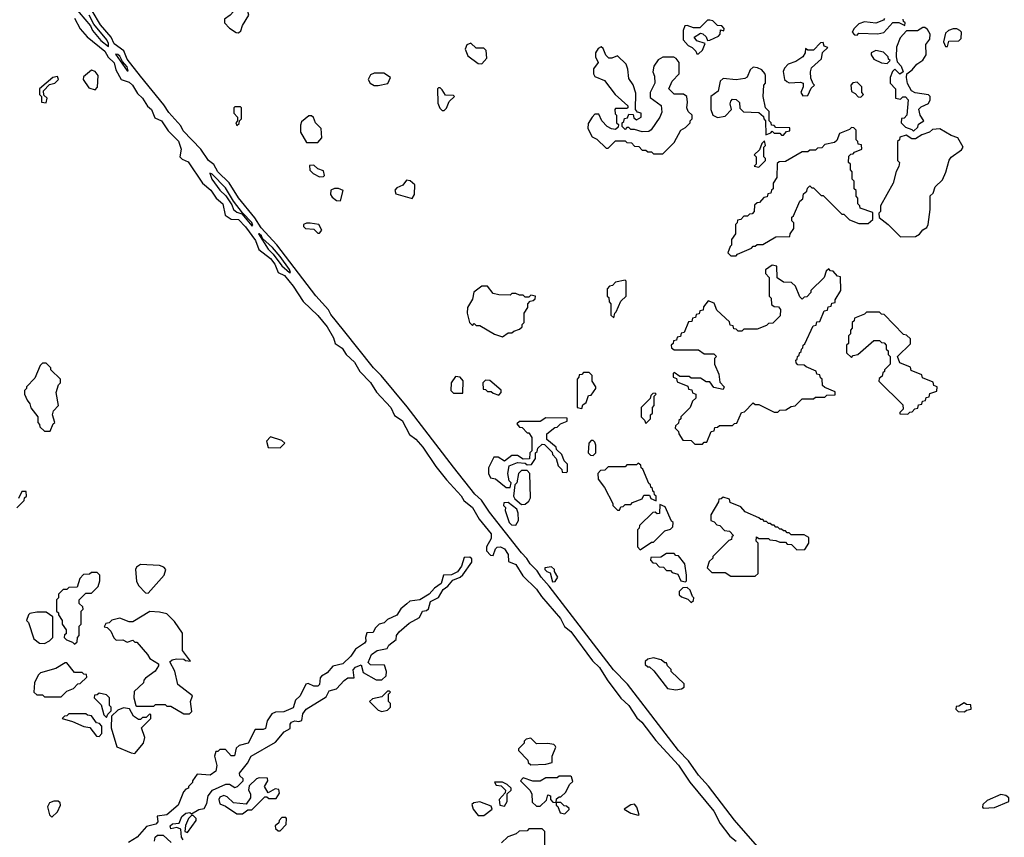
# Model space of a CAD drawing. Extents: x 2889633 to 3052318, y 540750 to 918690.
# Tile 355 of 656: x 2948584 to 2953806, y 763975 to 768312. Entities that reach past the tile are written whole.
import ezdxf

# ---------------------------------------------------------------- set-up
doc = ezdxf.new("R2010")
doc.units = 0

msp = doc.modelspace()

# ---------------------------------------------------------------- linework, layer by layer
at = {"layer": '0CON02XD'}
for points in [[(2949745, 768242.5), (2949757, 768253), (2949765, 768280), (2949800, 768335), (2949781.7, 768401.7), (2949755, 768450), (2949730, 768445), (2949730, 768425), (2949720, 768415), (2949727.5, 768407.5), (2949727.5, 768395), (2949717.5, 768355), (2949700, 768335), (2949670, 768315), (2949670, 768295), (2949697, 768267), (2949733, 768243), (2949745, 768242.5)], [(2948870, 768385), (2948959.2, 768279.2), (2948970, 768255), (2949015, 768201.2), (2949055, 768170)], [(2949055, 768170), (2949055.8, 768185), (2949045.8, 768205), (2948977.5, 768287.5), (2948952, 768335)], [(2952496.4, 763926.4), (2952375, 764066.2), (2952237.1, 764247.1), (2952184, 764305), (2952130.8, 764380.8), (2952078, 764435), (2951807.5, 764787.5), (2951733.3, 764863.3), (2951393, 765307), (2951350, 765355), (2951328.8, 765388.8), (2951292, 765425), (2951274.2, 765454.2), (2951245, 765483.8), (2951075, 765700), (2951033.9, 765763.9), (2950998.8, 765795), (2950885, 765938), (2950638.8, 766258.8), (2950501.2, 766425), (2950460.8, 766465), (2950302, 766665), (2950235, 766748.8), (2950222.5, 766772.5), (2950155, 766846.2), (2949947.6, 767117.6), (2949865, 767208), (2949831.1, 767261.1), (2949745, 767366.7), (2949695.8, 767445.8), (2949635, 767504), (2949613, 767543), (2949585, 767564), (2949544.2, 767624.2), (2949451.8, 767721.8), (2949438.1, 767748.1), (2949375, 767818.8), (2949349.2, 767859.2), (2949225, 768012), (2949155, 768102), (2949137.3, 768147.3), (2949085, 768184), (2949068.9, 768218.9), (2949012.9, 768285), (2948968.1, 768358.1)], [(2948875, 768320), (2948905, 768262.5), (2948941.4, 768221.4), (2949036, 768145), (2949053.6, 768113.6), (2949085, 768082.5), (2949093.3, 768045), (2949122.5, 767995), (2949165, 767980), (2949182.5, 767965), (2949209.5, 767919.5), (2949236, 767895), (2949262.5, 767852.5), (2949283.3, 767835), (2949300.7, 767790.7), (2949336.2, 767775), (2949372.3, 767722.3), (2949427.2, 767667.2), (2949440, 767625), (2949433.9, 767583.9), (2949445, 767572.5), (2949478.3, 767558.3), (2949553.3, 767445), (2949598.3, 767408.3), (2949625.8, 767365.8), (2949662, 767335), (2949674.2, 767274.2), (2949705, 767253.3), (2949745, 767252), (2949782.4, 767212.4), (2949835, 767140), (2949852, 767092), (2949915, 767045.8), (2949937.1, 767015), (2949955, 766970), (2949988.8, 766955), (2950035, 766898.8), (2950087.7, 766817.7), (2950165, 766742), (2950215, 766682.5), (2950248, 766625), (2950256.7, 766595), (2950295, 766568.8), (2950315.8, 766535.8), (2950360, 766495), (2950388.8, 766445), (2950445, 766388), (2950475.9, 766335.9), (2950552, 766255), (2950572.5, 766212.5), (2950612, 766185), (2950651.2, 766111.2), (2950685, 766086.2), (2950722.5, 766045), (2950791.2, 765941.2), (2950848.3, 765871.7), (2950925, 765786.2), (2950940.6, 765760.6), (2950985, 765724.2), (2951021.9, 765661.9), (2951084, 765585), (2951085, 765560), (2951060, 765515), (2951060, 765495), (2951081.7, 765471.7), (2951095, 765470), (2951107.5, 765505), (2951116.2, 765513.8), (2951135, 765515.8), (2951155.4, 765505.4), (2951174.2, 765475), (2951177.5, 765437.5), (2951215, 765421.2), (2951252.7, 765362.7), (2951325, 765292), (2951351.5, 765251.5), (2951452.5, 765135), (2951474, 765094), (2951506.4, 765066.4), (2951621.9, 764911.9), (2951659.2, 764875), (2951699.5, 764809.5), (2951772.7, 764712.7), (2951815, 764674), (2951858, 764608), (2951883.3, 764585), (2951958.3, 764488.3), (2952077.6, 764357.6), (2952138.3, 764268.3), (2952265, 764113.3), (2952298.8, 764048.8), (2952351.2, 763981.2), (2952383.3, 763955)], [(2952185, 768130), (2952205, 768150), (2952220, 768185), (2952175, 768200), (2952161.7, 768218.3), (2952195, 768240), (2952207, 768237), (2952225, 768220), (2952231.7, 768201.7), (2952245, 768203.3), (2952290, 768225), (2952300, 768235), (2952301.7, 768258.3), (2952318.3, 768251.7), (2952320, 768265), (2952308.3, 768278.3), (2952285, 768280), (2952260, 768305), (2952245, 768310), (2952231.7, 768308.3), (2952191.7, 768268.3), (2952158.3, 768268.3), (2952125, 768280), (2952111.7, 768278.3), (2952102.5, 768255), (2952103.3, 768205), (2952130, 768175), (2952150, 768165), (2952170, 768145), (2952175, 768130), (2952185, 768130)], [(2953171.7, 768318.3), (2953165, 768310), (2953125, 768292.5), (2953065, 768300), (2953035, 768290), (2953010, 768265), (2953000, 768245), (2953011.7, 768231.7), (2953025, 768230)], [(2953025, 768230), (2953035, 768240), (2953135, 768237.5), (2953167, 768243), (2953215, 768297.5), (2953247, 768297), (2953278.3, 768281.7), (2953280, 768295), (2953271.7, 768301.7), (2953270, 768315)], [(2953325, 767720), (2953348.3, 767741.7), (2953351.7, 767758.3), (2953380, 767775), (2953360, 767805), (2953353, 767837), (2953365, 767850), (2953405, 767867.5), (2953413.6, 767886.4), (2953413.3, 767905), (2953405, 767913.3), (2953333.6, 767923.6), (2953313.6, 767933.6), (2953293, 767973), (2953287.5, 768005), (2953290, 768025), (2953317.5, 768045), (2953342.5, 768075), (2953373.9, 768096.1), (2953391.2, 768125), (2953390.7, 768179.3), (2953411.7, 768208.3), (2953412.5, 768235), (2953399.3, 768259.3), (2953385, 768270), (2953375, 768270), (2953345, 768252.5), (2953288.3, 768251.7), (2953253.3, 768215), (2953233.9, 768166.1), (2953232.5, 768115), (2953238.3, 768088.3), (2953260, 768065), (2953270, 768035), (2953253, 768023), (2953225, 768050), (2953213, 768037), (2953200, 768005), (2953200, 767975), (2953230, 767945), (2953230, 767895), (2953255, 767890), (2953268.3, 767901.7), (2953281.7, 767901.7), (2953296.4, 767886.4), (2953290, 767805), (2953275, 767790), (2953261.7, 767788.3), (2953260, 767765), (2953281.7, 767741.7), (2953315, 767730), (2953325, 767720)], [(2953505, 768170), (2953511.7, 768198.3), (2953565, 768200), (2953578.3, 768211.7), (2953580, 768245), (2953570, 768255), (2953555, 768262.5), (2953535, 768262.5), (2953510, 768255), (2953495, 768240), (2953483.3, 768195), (2953495, 768170), (2953505, 768170)], [(2951035, 768077.5), (2951061.7, 768108.3), (2951058.3, 768148.3), (2951045, 768160), (2951005, 768160), (2950977, 768187), (2950955, 768177.5), (2950946.7, 768155), (2950960.7, 768120.7), (2951015, 768080), (2951035, 768077.5)], [(2952738.3, 767908.3), (2952765, 767910), (2952781.7, 767948.3), (2952800, 767965), (2952791.7, 767971.7), (2952780.7, 768000.7), (2952778.8, 768035), (2952784.1, 768055.9), (2952836.4, 768103.6), (2952841.7, 768138.3), (2952870, 768165), (2952851.7, 768171.7), (2952845, 768190), (2952831.7, 768188.3), (2952795, 768150), (2952765, 768150), (2952751.7, 768158.3), (2952750, 768135), (2952737.5, 768115), (2952700.7, 768089.3), (2952660, 768075), (2952640, 768055), (2952633, 768037), (2952640, 767995), (2952653, 767983), (2952665, 767977.5), (2952725, 767980), (2952740, 767975), (2952740, 767955), (2952727.5, 767925), (2952738.3, 767908.3)], [(2949160, 768040), (2949155, 768062.5), (2949130, 768090), (2949115, 768117.5), (2949105, 768126.7), (2949091.7, 768128.3), (2949155, 768040), (2949160, 768040)], [(2951995, 767600), (2952055, 767660), (2952090, 767725), (2952115, 767740), (2952140, 767765), (2952140, 767775), (2952150, 767785), (2952150, 767805), (2952130, 767825), (2952122.5, 767845), (2952126.7, 767875), (2952122.5, 767905), (2952105, 767917.5), (2952055, 767916.7), (2952026.7, 767945), (2952043.9, 767986.1), (2952082.5, 768025), (2952082.5, 768085), (2952066.4, 768106.4), (2952053, 768113), (2951995, 768112.5), (2951970.7, 768099.3), (2951947.5, 768065), (2951942.5, 768035), (2951951.7, 768011.7), (2951952.5, 767975), (2951927.5, 767925), (2951928.3, 767898.3), (2951986.1, 767856.1), (2951989.3, 767820.7), (2951980, 767795), (2951933, 767727), (2951921.7, 767718.3), (2951885, 767717.5), (2951845, 767730), (2951825, 767730), (2951815, 767740), (2951805, 767740), (2951795, 767730), (2951780, 767745), (2951780, 767765), (2951788.3, 767771.7), (2951791.7, 767788.3), (2951808.3, 767791.7), (2951815, 767810), (2951838.3, 767808.3), (2951841.7, 767791.7), (2951855, 767780), (2951880, 767795), (2951880, 767815), (2951861.7, 767821.7), (2951850, 767835), (2951851.7, 767921.7), (2951837, 767967), (2951815, 768000), (2951809.3, 768049.3), (2951800, 768075), (2951755, 768120), (2951725, 768107.5), (2951708.3, 768108.3), (2951693, 768123), (2951678.3, 768158.3), (2951668.3, 768168.3), (2951651.7, 768158.3), (2951637.5, 768135), (2951637.5, 768115), (2951652.5, 768085), (2951628.3, 768051.7), (2951627.5, 768025), (2951635, 768010), (2951685, 767990), (2951742.5, 767915), (2951810, 767855), (2951810, 767845), (2951805, 767840), (2951745, 767840), (2951740, 767835), (2951743, 767813), (2951750, 767805), (2951750, 767765), (2951760, 767755), (2951758.3, 767741.7), (2951745, 767730), (2951723, 767733), (2951700, 767745), (2951672.5, 767775), (2951655, 767810), (2951635, 767810), (2951620, 767795), (2951598.3, 767761.7), (2951597.5, 767735), (2951620.7, 767690.7), (2951645, 767677.5), (2951695, 767630), (2951705, 767630), (2951745, 767670), (2951795, 767670), (2951805, 767660), (2951828.3, 767658.3), (2951845, 767640), (2951868.3, 767638.3), (2951885, 767620), (2951905, 767620), (2951915, 767610), (2951935, 767610), (2951945, 767600), (2951995, 767600)], [(2953185, 768080), (2953200, 768095), (2953191.7, 768101.7), (2953190, 768115), (2953165, 768140), (2953125, 768147.5), (2953100, 768135), (2953100, 768125), (2953115, 768102.5), (2953155, 768082.5), (2953185, 768080)], [(2948985, 767940), (2948996.4, 767953.6), (2949000, 768015), (2948985, 768037.5), (2948965, 768043.3), (2948921.7, 768008.3), (2948920, 767995), (2948950.7, 767950.7), (2948985, 767940)], [(2950485, 767962.5), (2950537, 767973), (2950550, 768005), (2950515, 768027.5), (2950465, 768027.5), (2950445, 768020), (2950432.5, 767995), (2950442.5, 767975), (2950465, 767962.5), (2950485, 767962.5)], [(2952635, 767700), (2952651.7, 767718.3), (2952668.3, 767721.7), (2952668.3, 767738.3), (2952595, 767740), (2952585, 767750), (2952571.7, 767751.7), (2952570, 767765), (2952560, 767775), (2952560, 767825), (2952540, 767845), (2952527.5, 767905), (2952530, 767965), (2952540, 767975), (2952540, 768015), (2952537, 768027), (2952520, 768045), (2952497, 768057), (2952475, 768060), (2952457.5, 768045), (2952443, 768007), (2952429.5, 768000.5), (2952385, 767992.5), (2952315, 768000), (2952300, 767985), (2952288.3, 767931.7), (2952250, 767905), (2952250, 767835), (2952260, 767805), (2952285, 767792.5), (2952325, 767800), (2952360, 767835), (2952352.5, 767865), (2952355, 767880), (2952365, 767890), (2952385, 767887.5), (2952401.7, 767871.7), (2952403, 767843), (2952423, 767823), (2952505, 767820), (2952528.3, 767798.3), (2952530, 767785), (2952540, 767775), (2952541.7, 767701.7), (2952568.3, 767711.7), (2952575, 767720), (2952585, 767710), (2952615, 767710), (2952625, 767700), (2952635, 767700)], [(2948725, 767870), (2948730, 767895), (2948711.7, 767911.7), (2948710, 767935), (2948742.5, 767967.5), (2948770, 767975), (2948790, 767995), (2948785, 768010), (2948760, 768005), (2948690, 767945), (2948690, 767915), (2948700, 767905), (2948700, 767875), (2948725, 767870)], [(2953045, 767900), (2953060, 767915), (2953050, 767925), (2953050, 767955), (2953025, 767980), (2953003, 767977), (2952992.5, 767965), (2952995, 767930), (2953015, 767920), (2953031.7, 767901.7), (2953045, 767900)], [(2950835, 767830), (2950848.3, 767841.7), (2950861.7, 767878.3), (2950890, 767905), (2950885, 767910), (2950841.7, 767911.7), (2950825, 767940), (2950815, 767950), (2950805, 767950), (2950800, 767945), (2950801.7, 767868.3), (2950811.7, 767841.7), (2950825, 767830), (2950835, 767830)], [(2949735, 767750), (2949748.3, 767761.7), (2949750, 767775), (2949760, 767785), (2949760, 767845), (2949755, 767850), (2949725, 767850), (2949720, 767845), (2949720, 767815), (2949740, 767795), (2949740, 767775), (2949730, 767765), (2949735, 767750)], [(2950165, 767660), (2950187.5, 767685), (2950182.5, 767735), (2950153.9, 767763.9), (2950143, 767793), (2950131.7, 767801.7), (2950118.3, 767801.7), (2950079.3, 767770.7), (2950073, 767753), (2950073.3, 767715), (2950105, 767660), (2950165, 767660)], [(2952385, 767060), (2952391.7, 767068.3), (2952465, 767100), (2952475, 767110), (2952485, 767110), (2952495, 767120), (2952525, 767120), (2952595, 767160), (2952668.3, 767161.7), (2952670, 767175), (2952690, 767205), (2952690, 767235), (2952680, 767245), (2952680, 767265), (2952688.3, 767271.7), (2952721.7, 767348.3), (2952738.3, 767361.7), (2952741.7, 767388.3), (2952758.3, 767401.7), (2952761.7, 767418.3), (2952775, 767430), (2952785, 767420), (2952795, 767420), (2952835, 767380), (2952845, 767380), (2952945, 767280), (2952955, 767280), (2952985, 767250), (2953035, 767230), (2953085, 767230), (2953108.3, 767251.7), (2953108.3, 767288.3), (2953041.7, 767311.7), (2953040, 767325), (2953030, 767335), (2953030, 767365), (2953020, 767375), (2953020, 767405), (2953010, 767415), (2953010, 767455), (2953000, 767465), (2953000, 767505), (2952990, 767515), (2952990, 767545), (2952980, 767555), (2952981.7, 767588.3), (2952991.7, 767598.3), (2953005, 767600), (2953011.7, 767608.3), (2953050, 767625), (2953048.3, 767648.3), (2953031.7, 767651.7), (2953030, 767665), (2953020, 767675), (2953020, 767725), (2953008.3, 767738.3), (2952995, 767740), (2952985, 767730), (2952931.7, 767708.3), (2952918.3, 767671.7), (2952905, 767660), (2952855, 767650), (2952838.3, 767631.7), (2952815, 767630), (2952805, 767620), (2952775, 767620), (2952765, 767610), (2952735, 767610), (2952645, 767560), (2952613, 767557), (2952601.7, 767548.3), (2952600, 767475), (2952580, 767445), (2952580, 767415), (2952571.7, 767408.3), (2952568.3, 767391.7), (2952551.7, 767388.3), (2952548.3, 767371.7), (2952531.7, 767368.3), (2952508.3, 767341.7), (2952495, 767340), (2952481.7, 767328.3), (2952480, 767295), (2952468.3, 767281.7), (2952455, 767280), (2952445, 767270), (2952425, 767270), (2952408.3, 767251.7), (2952391.7, 767248.3), (2952390, 767235), (2952380, 767225), (2952380, 767175), (2952360, 767145), (2952360, 767115), (2952351.7, 767108.3), (2952340, 767075), (2952355, 767060), (2952385, 767060)], [(2953255, 767160), (2953335, 767162.5), (2953356.4, 767173.6), (2953373.6, 767196.4), (2953395, 767210), (2953402.5, 767225), (2953412.5, 767305), (2953413, 767377), (2953428.3, 767391.7), (2953440, 767425), (2953478.3, 767461.7), (2953497, 767503), (2953513.9, 767566.1), (2953525, 767582.5), (2953579.3, 767620.7), (2953587.5, 767635), (2953560, 767685), (2953525, 767696.7), (2953465, 767732.5), (2953425, 767730), (2953410, 767715), (2953368.3, 767701.7), (2953335, 767680), (2953315, 767680), (2953285, 767700), (2953251.7, 767688.3), (2953250, 767675), (2953240, 767665), (2953240, 767565), (2953250, 767555), (2953247, 767533), (2953233, 767507), (2953217.5, 767445), (2953150, 767325), (2953150, 767295), (2953140, 767285), (2953141.7, 767261.7), (2953190, 767225), (2953255, 767160)], [(2952505, 767530), (2952540, 767565), (2952540, 767575), (2952530, 767585), (2952530, 767635), (2952540, 767645), (2952535, 767670), (2952520, 767655), (2952508.3, 767621.7), (2952480, 767595), (2952490, 767585), (2952490, 767545), (2952480, 767535), (2952505, 767530)], [(2949815, 767217.5), (2949820, 767220), (2949815, 767236.7), (2949766.4, 767286.4), (2949718.8, 767348.8), (2949675, 767420), (2949605, 767492.5), (2949592.5, 767497.5), (2949603.3, 767465), (2949645, 767407.5), (2949676.7, 767376.7), (2949708.8, 767328.8), (2949717.5, 767305), (2949735, 767290), (2949761.7, 767281.7), (2949815, 767217.5)], [(2950175, 767477.5), (2950195, 767480), (2950200, 767485), (2950195, 767510), (2950165, 767520), (2950145, 767540), (2950121.7, 767538.3), (2950123, 767513), (2950140, 767495), (2950175, 767477.5)], [(2950665, 767362.5), (2950677.5, 767385), (2950680, 767435), (2950655, 767457.5), (2950635, 767460), (2950616.4, 767433.6), (2950585, 767420), (2950573, 767407), (2950578.3, 767388.3), (2950665, 767362.5)], [(2950285, 767350), (2950300, 767405), (2950275, 767416.7), (2950253.6, 767416.4), (2950235, 767407.5), (2950232.5, 767385), (2950240.7, 767370.7), (2950265, 767352.5), (2950285, 767350)], [(2950175, 767180), (2950187.5, 767195), (2950170, 767225), (2950125, 767232.5), (2950105, 767232.5), (2950090, 767225), (2950090, 767215), (2950100, 767205), (2950145, 767200), (2950165, 767180), (2950175, 767180)], [(2950020, 766970), (2950015, 766987.5), (2949965.8, 767055), (2949925, 767103.3), (2949871.7, 767151.7), (2949866.7, 767165), (2949855, 767176.7), (2949850, 767175), (2949901.2, 767095), (2949928.8, 767068.8), (2949975, 767006.7), (2950015, 766970), (2950020, 766970)], [(2952205, 766060), (2952215, 766070), (2952228.3, 766071.7), (2952251.7, 766128.3), (2952268.3, 766131.7), (2952271.7, 766148.3), (2952285, 766150), (2952295, 766160), (2952365, 766160), (2952375, 766170), (2952388.3, 766171.7), (2952411.7, 766228.3), (2952428.3, 766231.7), (2952475, 766280), (2952485, 766270), (2952505, 766270), (2952585, 766230), (2952605, 766230), (2952615, 766240), (2952647, 766243), (2952675, 766260), (2952697, 766263), (2952735, 766300), (2952795, 766300), (2952805, 766310), (2952855, 766310), (2952865, 766320), (2952908.3, 766321.7), (2952908.3, 766338.3), (2952855, 766360), (2952841.7, 766371.7), (2952840, 766405), (2952831.7, 766411.7), (2952828.3, 766428.3), (2952811.7, 766431.7), (2952808.3, 766448.3), (2952755, 766470), (2952745, 766480), (2952711.7, 766481.7), (2952701.7, 766491.7), (2952700, 766505), (2952708.3, 766511.7), (2952710, 766525), (2952718.3, 766531.7), (2952720, 766545), (2952728.3, 766551.7), (2952730, 766565), (2952738.3, 766571.7), (2952740, 766585), (2952748.3, 766591.7), (2952791.7, 766688.3), (2952808.3, 766691.7), (2952811.7, 766708.3), (2952828.3, 766711.7), (2952851.7, 766768.3), (2952868.3, 766771.7), (2952871.7, 766788.3), (2952888.3, 766791.7), (2952891.7, 766808.3), (2952908.3, 766811.7), (2952910, 766825), (2952940, 766875), (2952938.3, 766948.3), (2952921.7, 766951.7), (2952898.3, 766978.3), (2952885, 766980), (2952875, 766990), (2952861.7, 766978.3), (2952850, 766945), (2952780, 766875), (2952780, 766865), (2952758.3, 766841.7), (2952745, 766840), (2952735, 766830), (2952721.7, 766841.7), (2952698.3, 766898.3), (2952678.3, 766918.3), (2952635, 766920), (2952601.7, 766941.7), (2952600, 767005), (2952575, 767010), (2952540, 766985), (2952540, 766965), (2952560, 766945), (2952560, 766845), (2952570, 766835), (2952571.7, 766801.7), (2952585, 766790), (2952608.3, 766788.3), (2952620, 766775), (2952618.3, 766741.7), (2952578.3, 766701.7), (2952555, 766700), (2952545, 766690), (2952495, 766670), (2952425, 766670), (2952415, 766660), (2952395, 766660), (2952385, 766670), (2952371.7, 766671.7), (2952368.3, 766688.3), (2952351.7, 766691.7), (2952348.3, 766708.3), (2952281.7, 766771.7), (2952268.3, 766808.3), (2952235, 766820), (2952211.7, 766788.3), (2952208.3, 766771.7), (2952191.7, 766768.3), (2952188.3, 766751.7), (2952171.7, 766748.3), (2952168.3, 766731.7), (2952151.7, 766728.3), (2952148.3, 766711.7), (2952131.7, 766708.3), (2952108.3, 766651.7), (2952091.7, 766648.3), (2952088.3, 766631.7), (2952071.7, 766628.3), (2952068.3, 766611.7), (2952051.7, 766608.3), (2952050, 766595), (2952040, 766585), (2952041.7, 766571.7), (2952055, 766560), (2952185, 766560), (2952215, 766540), (2952265, 766540), (2952280, 766525), (2952270, 766515), (2952270, 766485), (2952291.7, 766431.7), (2952298.3, 766388.3), (2952320, 766365), (2952315, 766350), (2952265, 766360), (2952245, 766390), (2952225, 766390), (2952195, 766410), (2952145, 766410), (2952135, 766420), (2952085, 766420), (2952055, 766440), (2952050, 766435), (2952050, 766415), (2952068.3, 766408.3), (2952071.7, 766391.7), (2952128.3, 766368.3), (2952131.7, 766351.7), (2952148.3, 766348.3), (2952151.7, 766331.7), (2952170, 766325), (2952170, 766305), (2952151.7, 766288.3), (2952140, 766255), (2952090, 766205), (2952090, 766195), (2952080, 766185), (2952078.3, 766171.7), (2952061.7, 766158.3), (2952060, 766145), (2952078.3, 766128.3), (2952080, 766115), (2952101.7, 766081.7), (2952145, 766080), (2952165, 766060), (2952205, 766060)], [(2951735, 766730), (2951740, 766755), (2951748.3, 766761.7), (2951771.7, 766818.3), (2951800, 766845), (2951800, 766925), (2951795, 766930), (2951745, 766920), (2951728.3, 766901.7), (2951711.7, 766898.3), (2951700, 766885), (2951700, 766845), (2951708.3, 766838.3), (2951710, 766815), (2951720, 766805), (2951720, 766745), (2951735, 766730)], [(2951145, 766630), (2951175, 766650), (2951195, 766650), (2951205, 766660), (2951235, 766670), (2951248.3, 766681.7), (2951250, 766695), (2951260, 766705), (2951260, 766755), (2951280, 766785), (2951280, 766805), (2951291.7, 766818.3), (2951308.3, 766821.7), (2951318.3, 766831.7), (2951320, 766845), (2951295, 766850), (2951285, 766840), (2951265, 766840), (2951255, 766850), (2951235, 766850), (2951215, 766860), (2951195, 766860), (2951185, 766850), (2951125, 766852.5), (2951095, 766860), (2951065, 766897.5), (2951035, 766897.5), (2950993, 766867), (2950985, 766830), (2950960, 766785), (2950957.5, 766755), (2950970, 766705), (2950985, 766690), (2950995, 766700), (2951005, 766690), (2951025, 766690), (2951103, 766643), (2951145, 766630)], [(2953295, 766220), (2953305, 766230), (2953318.3, 766231.7), (2953331.7, 766248.3), (2953348.3, 766251.7), (2953351.7, 766268.3), (2953368.3, 766271.7), (2953371.7, 766288.3), (2953388.3, 766291.7), (2953391.7, 766308.3), (2953408.3, 766311.7), (2953411.7, 766328.3), (2953448.3, 766341.7), (2953450, 766365), (2953431.7, 766371.7), (2953428.3, 766388.3), (2953371.7, 766411.7), (2953368.3, 766428.3), (2953311.7, 766451.7), (2953308.3, 766468.3), (2953251.7, 766491.7), (2953240, 766525), (2953308.3, 766591.7), (2953308.3, 766618.3), (2953288.3, 766638.3), (2953271.7, 766641.7), (2953168.3, 766748.3), (2953155, 766750), (2953145, 766760), (2953075, 766760), (2953065, 766750), (2953011.7, 766728.3), (2953010, 766715), (2953000, 766705), (2953000, 766675), (2952990, 766665), (2952990, 766645), (2952980, 766635), (2952980, 766595), (2952970, 766585), (2952970, 766545), (2952995, 766520), (2953005, 766530), (2953030, 766535), (2953115, 766610), (2953145, 766610), (2953155, 766600), (2953168.3, 766598.3), (2953180, 766585), (2953180, 766565), (2953190, 766555), (2953190, 766535), (2953200, 766525), (2953200, 766485), (2953170, 766455), (2953170, 766445), (2953161.7, 766438.3), (2953158.3, 766421.7), (2953141.7, 766408.3), (2953140, 766395), (2953268.3, 766268.3), (2953270, 766245), (2953251.7, 766228.3), (2953251.7, 766221.7), (2953295, 766220)], [(2948745, 766130), (2948761.7, 766168.3), (2948770, 766175), (2948757.5, 766215), (2948763, 766237), (2948790, 766265), (2948777.5, 766335), (2948790, 766375), (2948800, 766385), (2948800, 766405), (2948750, 766455), (2948750, 766465), (2948725, 766490), (2948705, 766490), (2948693, 766477), (2948665, 766410), (2948620, 766365), (2948620, 766355), (2948610, 766345), (2948610, 766325), (2948623, 766293), (2948637.5, 766275), (2948643, 766253), (2948680, 766205), (2948680, 766175), (2948690, 766165), (2948691.7, 766151.7), (2948715, 766130), (2948745, 766130)], [(2950935, 766330), (2950937, 766397), (2950920, 766415), (2950895, 766420), (2950872.5, 766385), (2950870, 766345), (2950885, 766330), (2950935, 766330)], [(2951125, 766320), (2951137.5, 766335), (2951137, 766347), (2951078.3, 766398.3), (2951055, 766400), (2951040, 766385), (2951041.7, 766351.7), (2951055, 766350), (2951065, 766340), (2951085, 766340), (2951095, 766330), (2951125, 766320)], [(2951565, 766250), (2951571.7, 766268.3), (2951588.3, 766281.7), (2951601.7, 766318.3), (2951615, 766320), (2951640, 766355), (2951640, 766365), (2951620, 766395), (2951620, 766425), (2951605, 766440), (2951575, 766440), (2951565, 766430), (2951551.7, 766428.3), (2951550, 766415), (2951540, 766405), (2951540, 766255), (2951565, 766250)], [(2951905, 766170), (2951930, 766195), (2951930, 766215), (2951940, 766225), (2951940, 766255), (2951950, 766265), (2951950, 766315), (2951960, 766325), (2951955, 766330), (2951941.7, 766328.3), (2951931.7, 766318.3), (2951928.3, 766301.7), (2951880, 766255), (2951880, 766205), (2951898.3, 766188.3), (2951905, 766170)], [(2951185, 765830), (2951190, 765855), (2951180, 765865), (2951172.5, 765905), (2951180, 765945), (2951225, 765962.5), (2951265, 765960), (2951275, 765950), (2951298.3, 765951.7), (2951320, 765985), (2951320, 766015), (2951328.3, 766021.7), (2951331.7, 766038.3), (2951355, 766060), (2951368.3, 766058.3), (2951408.3, 766018.3), (2951410, 766005), (2951430, 765985), (2951440, 765945), (2951460, 765925), (2951461.7, 765911.7), (2951485, 765910), (2951490, 765915), (2951490, 765955), (2951471.7, 765971.7), (2951460, 766005), (2951431.7, 766031.7), (2951430, 766045), (2951380, 766085), (2951380, 766115), (2951421.7, 766148.3), (2951435, 766150), (2951451.7, 766168.3), (2951488.3, 766181.7), (2951488.3, 766198.3), (2951375, 766200), (2951345, 766180), (2951235, 766180), (2951221.7, 766168.3), (2951235, 766150), (2951248.3, 766148.3), (2951275, 766120), (2951285, 766120), (2951300, 766095), (2951300, 766025), (2951290, 766015), (2951288.3, 765981.7), (2951255, 765980), (2951225, 766000), (2951195, 766000), (2951155, 765970), (2951121.7, 765991.7), (2951098.3, 765991.7), (2951070, 765935), (2951070, 765905), (2951081.7, 765881.7), (2951107, 765877), (2951165, 765830), (2951185, 765830)], [(2949965, 766040), (2949990, 766065), (2949975, 766080), (2949915, 766100), (2949893, 766077), (2949901.7, 766041.7), (2949965, 766040)], [(2951625, 766000), (2951640, 766015), (2951640, 766055), (2951635, 766070), (2951625, 766080), (2951615, 766080), (2951602.5, 766065), (2951600, 766015), (2951611.7, 766001.7), (2951625, 766000)], [(2951765, 765710), (2951771.7, 765728.3), (2951785, 765730), (2951795, 765740), (2951825, 765740), (2951835, 765750), (2951885, 765770), (2951895, 765790), (2951925, 765790), (2951931.7, 765771.7), (2951960, 765760), (2951960, 765785), (2951951.7, 765791.7), (2951950, 765805), (2951941.7, 765811.7), (2951940, 765825), (2951931.7, 765831.7), (2951930, 765845), (2951921.7, 765851.7), (2951888.3, 765928.3), (2951880, 765935), (2951878.3, 765948.3), (2951865, 765960), (2951855, 765950), (2951805, 765950), (2951795, 765940), (2951705, 765940), (2951688.3, 765921.7), (2951665, 765920), (2951650, 765905), (2951652.5, 765875), (2951685, 765830), (2951730, 765745), (2951730, 765735), (2951755, 765710), (2951765, 765710)], [(2951245, 765740), (2951265, 765742.5), (2951285, 765757.5), (2951293.3, 765775), (2951290, 765905), (2951275, 765920), (2951245, 765920), (2951230, 765905), (2951220, 765855), (2951210, 765845), (2951202.5, 765785), (2951210, 765770), (2951245, 765740)], [(2948568.3, 765721.7), (2948608.3, 765761.7), (2948610, 765775), (2948620, 765785), (2948618.3, 765808.3), (2948595, 765810), (2948578.3, 765771.7)], [(2952485, 765360), (2952500, 765375), (2952500, 765535), (2952490, 765545), (2952491.7, 765568.3), (2952505, 765560), (2952555, 765560), (2952563, 765553), (2952595, 765550), (2952615, 765540), (2952645, 765540), (2952655, 765530), (2952678.3, 765528.3), (2952705, 765500), (2952748.3, 765501.7), (2952770, 765535), (2952770, 765565), (2952745, 765580), (2952675, 765580), (2952665, 765590), (2952655, 765590), (2952645, 765600), (2952635, 765600), (2952625, 765610), (2952615, 765610), (2952605, 765620), (2952595, 765620), (2952585, 765630), (2952575, 765630), (2952565, 765640), (2952555, 765640), (2952545, 765650), (2952535, 765650), (2952525, 765660), (2952515, 765660), (2952505, 765670), (2952431.7, 765701.7), (2952408.3, 765728.3), (2952351.7, 765751.7), (2952348.3, 765768.3), (2952315, 765780), (2952305, 765770), (2952291.7, 765768.3), (2952290, 765755), (2952250, 765685), (2952250, 765655), (2952268.3, 765648.3), (2952281.7, 765631.7), (2952298.3, 765628.3), (2952321.7, 765601.7), (2952348.3, 765598.3), (2952370, 765575), (2952361.7, 765568.3), (2952360, 765555), (2952345, 765550), (2952260, 765465), (2952260, 765455), (2952241.7, 765438.3), (2952230, 765405), (2952255, 765380), (2952325, 765380), (2952355, 765360), (2952485, 765360)], [(2951215, 765630), (2951230, 765655), (2951227.5, 765695), (2951220, 765715), (2951175, 765750), (2951151.7, 765748.3), (2951150, 765735), (2951160, 765725), (2951158.3, 765708.3), (2951180, 765645), (2951193, 765633), (2951215, 765630)], [(2951875, 765500), (2951935, 765540), (2951945, 765540), (2952005, 765600), (2952035, 765610), (2952048.3, 765621.7), (2952050, 765645), (2952041.7, 765651.7), (2952008.3, 765728.3), (2951980, 765740), (2951978.3, 765691.7), (2951965, 765690), (2951955, 765700), (2951941.7, 765698.3), (2951871.7, 765628.3), (2951870, 765615), (2951860, 765605), (2951860, 765515), (2951875, 765500)], [(2949451.7, 763961.7), (2949442.5, 763975), (2949438.3, 764018.3), (2949417.5, 764027.5), (2949385, 764020), (2949382.5, 764035), (2949395, 764046.2), (2949429.3, 764050.7), (2949443.8, 764085), (2949465, 764102.5), (2949486, 764106), (2949495, 764100), (2949535, 764122.5), (2949563, 764127), (2949576.4, 764153.6), (2949583.3, 764195), (2949607.5, 764225), (2949677, 764257), (2949697, 764257), (2949725, 764240), (2949740, 764245), (2949770, 764275), (2949770, 764285), (2949751.7, 764301.7), (2949750, 764315), (2949792.3, 764367.7), (2949812, 764405), (2949940.7, 764479.3), (2949987.5, 764535), (2950018.3, 764551.7), (2950018.8, 764575), (2950025, 764586.2), (2950043.6, 764593.6), (2950065, 764590), (2950080, 764595), (2950085, 764630), (2950103.3, 764655), (2950209.3, 764720.7), (2950225, 764752.5), (2950265, 764762.5), (2950305, 764807.5), (2950325, 764820), (2950358.3, 764821.7), (2950353.6, 764863.6), (2950365, 764877.5), (2950395, 764890), (2950405, 764850), (2950475, 764810), (2950505, 764810), (2950528.3, 764831.7), (2950530, 764855), (2950518.3, 764888.3), (2950445, 764890), (2950432.5, 764902.5), (2950450, 764945), (2950480, 764965), (2950533, 764977), (2950542.5, 764995), (2950580, 765025), (2950582.5, 765045), (2950597.5, 765065), (2950649.3, 765110.7), (2950705, 765140), (2950720, 765175), (2950741.7, 765178.3), (2950753, 765187), (2950763.6, 765226.4), (2950805, 765247.5), (2950830.7, 765289.3), (2950855, 765307.5), (2950880.7, 765339.3), (2950920, 765355), (2950935, 765367.5), (2950982.5, 765435), (2950981.7, 765451.7), (2950970.7, 765460.7), (2950941.7, 765458.3), (2950927, 765413), (2950906.7, 765383.3), (2950875, 765367.5), (2950832.5, 765365), (2950819.3, 765320.7), (2950783.6, 765296.4), (2950756.1, 765263.9), (2950705.9, 765234.1), (2950653, 765227), (2950636.7, 765213.3), (2950605, 765187.5), (2950585, 765152.5), (2950535, 765130), (2950516.7, 765113.3), (2950490, 765105), (2950470, 765085), (2950458.3, 765061.7), (2950425, 765060), (2950417.5, 765035), (2950420, 765015), (2950413.3, 765005), (2950365, 764972.5), (2950340, 764935), (2950297.5, 764895), (2950245, 764882.5), (2950215, 764847.5), (2950185, 764830), (2950178.3, 764821.7), (2950173.8, 764785), (2950165, 764776.2), (2950145, 764776), (2950115, 764791.2), (2950102, 764788), (2950072.5, 764725), (2950047.1, 764702.9), (2950035, 764662), (2949985, 764640), (2949940.7, 764639.3), (2949920.7, 764629.3), (2949896.4, 764593.6), (2949888.3, 764551.7), (2949875, 764546.2), (2949833.6, 764546.4), (2949795.7, 764474.3), (2949747.5, 764462.5), (2949731.7, 764448.3), (2949723, 764407), (2949705, 764407.5), (2949675, 764440), (2949645, 764440), (2949635, 764430), (2949625, 764430), (2949617.5, 764405), (2949630, 764355), (2949623.8, 764325), (2949595, 764304.3), (2949525, 764310), (2949500, 764275), (2949500, 764265), (2949480, 764245), (2949480, 764235), (2949465, 764230), (2949453, 764217), (2949425, 764146.2), (2949365, 764094.2), (2949313.6, 764086.4), (2949317.7, 764057.7), (2949305.5, 764044.5), (2949257.5, 764032.5), (2949206.7, 763975), (2949161.9, 763948.1)], [(2952115, 765330), (2952120, 765335), (2952120, 765365), (2952112.5, 765425), (2952078.3, 765468.3), (2952065, 765470), (2952055, 765480), (2952015, 765480), (2951985, 765460), (2951931.7, 765458.3), (2951930, 765445), (2951941.7, 765431.7), (2951958.3, 765428.3), (2951975, 765410), (2951998.3, 765408.3), (2952015, 765390), (2952035, 765390), (2952045, 765380), (2952075, 765370), (2952090, 765335), (2952115, 765330)], [(2949265, 765270), (2949350, 765365), (2949360, 765395), (2949348.3, 765408.3), (2949325, 765417.5), (2949225, 765422.5), (2949203, 765407), (2949197.5, 765395), (2949203, 765333), (2949215, 765310), (2949251.7, 765271.7), (2949265, 765270)], [(2951410.7, 765330.7), (2951425, 765332.5), (2951437.5, 765355), (2951420, 765385), (2951420, 765395), (2951405, 765410), (2951370, 765405), (2951370, 765395), (2951380, 765385), (2951398.3, 765378.3), (2951410.7, 765330.7)], [(2948875, 765000), (2948888.3, 765011.7), (2948890, 765035), (2948900, 765045), (2948900, 765095), (2948910, 765105), (2948910, 765175), (2948920, 765185), (2948918.3, 765198.3), (2948900, 765215), (2948900, 765235), (2948935, 765270), (2948965, 765270), (2949000, 765305), (2949010, 765335), (2949010, 765365), (2948995, 765380), (2948965, 765380), (2948955, 765370), (2948921.7, 765368.3), (2948903, 765347), (2948888.3, 765301.7), (2948845, 765300), (2948835, 765290), (2948815, 765290), (2948790, 765265), (2948790, 765245), (2948780, 765235), (2948780, 765175), (2948790, 765165), (2948790, 765155), (2948810, 765125), (2948810, 765105), (2948830, 765075), (2948830, 765055), (2948821.7, 765048.3), (2948820, 765035), (2948831.7, 765021.7), (2948865, 765010), (2948875, 765000)], [(2952145, 765220), (2952158.3, 765231.7), (2952160, 765245), (2952151.7, 765251.7), (2952140, 765285), (2952125, 765300), (2952101.7, 765298.3), (2952081.7, 765278.3), (2952081.7, 765261.7), (2952095, 765250), (2952128.3, 765238.3), (2952145, 765220)], [(2948715, 765002.5), (2948743, 765017), (2948760, 765035), (2948760, 765145), (2948725, 765170), (2948675, 765170), (2948638.3, 765161.7), (2948630, 765155), (2948620, 765125), (2948630, 765115), (2948658.3, 765028.3), (2948690, 765005), (2948715, 765002.5)], [(2949485, 764630), (2949497.5, 764642.5), (2949490, 764695), (2949500, 764725), (2949423.3, 764785), (2949406.4, 764856.4), (2949380, 764905), (2949393, 764917), (2949415, 764922.5), (2949455, 764920), (2949463, 764913), (2949490, 764910), (2949447.5, 764965), (2949447, 765057), (2949405, 765120), (2949365, 765160), (2949325, 765170), (2949275, 765172.5), (2949185, 765117.5), (2949165, 765117.5), (2949115, 765137.5), (2949073, 765127), (2949058.3, 765111.7), (2949041.7, 765108.3), (2949031.7, 765091.7), (2949048.3, 765088.3), (2949068.3, 765068.3), (2949083, 765033), (2949095, 765020), (2949131.7, 765021.7), (2949155, 765010), (2949185, 765020), (2949195, 765010), (2949205, 765010), (2949262.5, 764945), (2949273.6, 764923.6), (2949320, 764895), (2949320, 764885), (2949303, 764857), (2949251.7, 764818.3), (2949241.7, 764808.3), (2949240, 764795), (2949191.7, 764748.3), (2949190, 764715), (2949200, 764675), (2949205, 764670), (2949295, 764670), (2949305, 764680), (2949355, 764680), (2949365, 764670), (2949385, 764670), (2949455, 764630), (2949485, 764630)], [(2948805, 764720), (2948835, 764750), (2948870, 764765), (2948891.7, 764788.3), (2948905, 764790), (2948940, 764825), (2948938.3, 764838.3), (2948925, 764840), (2948915, 764850), (2948875, 764850), (2948835, 764900), (2948825, 764900), (2948775, 764870), (2948695, 764847.5), (2948682.5, 764835), (2948662.5, 764795), (2948660, 764745), (2948675, 764730), (2948705, 764730), (2948715, 764720), (2948805, 764720)], [(2952065, 764757.5), (2952095, 764762.5), (2952108.3, 764771.7), (2952108.3, 764788.3), (2952040, 764855), (2952040, 764865), (2952020, 764885), (2952015, 764900), (2952005, 764900), (2951987, 764917), (2951945, 764927.5), (2951915, 764920), (2951901.7, 764908.3), (2951901.7, 764891.7), (2951915, 764880), (2951925, 764880), (2951948.3, 764858.3), (2952020, 764765), (2952065, 764757.5)], [(2949045, 764610), (2949051.7, 764628.3), (2949070, 764645), (2949070, 764665), (2949060, 764675), (2949060, 764715), (2949045, 764730), (2949005, 764740), (2948995, 764730), (2948981.7, 764728.3), (2948980, 764715), (2949017, 764677), (2949030, 764625), (2949045, 764610)], [(2950505, 764642.5), (2950535, 764650), (2950550, 764665), (2950550, 764685), (2950540, 764695), (2950540, 764735), (2950550, 764745), (2950545, 764750), (2950535, 764750), (2950505, 764720), (2950455, 764710), (2950440, 764695), (2950485, 764650), (2950505, 764642.5)], [(2953595, 764640), (2953605, 764650), (2953630, 764655), (2953628.3, 764678.3), (2953605, 764680), (2953592.5, 764687.5), (2953565, 764670), (2953551.7, 764668.3), (2953550, 764655), (2953561.7, 764641.7), (2953595, 764640)], [(2949005, 764510), (2949020, 764525), (2949020, 764565), (2949008.3, 764578.3), (2948991.7, 764581.7), (2948965, 764620), (2948943, 764623), (2948935, 764630), (2948845, 764630), (2948835, 764620), (2948821.7, 764618.3), (2948810, 764605), (2948865, 764590), (2948923.6, 764563.6), (2948957, 764557), (2948991.7, 764511.7), (2949005, 764510)], [(2949195, 764420), (2949240, 764475), (2949247.5, 764505), (2949230, 764555), (2949280, 764605), (2949280, 764625), (2949275, 764630), (2949255, 764610), (2949235, 764610), (2949225, 764600), (2949215, 764600), (2949187, 764617), (2949166.7, 764656.7), (2949135, 764662.5), (2949105, 764650), (2949071.7, 764618.3), (2949070, 764555), (2949100, 764455), (2949175, 764422.5), (2949195, 764420)], [(2951295, 764360), (2951375, 764362.5), (2951408.3, 764371.7), (2951407.5, 764405), (2951427, 764453), (2951425, 764460), (2951417, 764467), (2951385, 764472.5), (2951325, 764470), (2951295, 764500), (2951270, 764495), (2951260, 764485), (2951260, 764475), (2951230, 764445), (2951230, 764435), (2951280, 764385), (2951281.7, 764371.7), (2951295, 764360)], [(2949765, 764100), (2949795, 764120), (2949815, 764120), (2949885, 764190), (2949895, 764190), (2949905, 764180), (2949945, 764180), (2949961.7, 764208.3), (2949958.3, 764228.3), (2949938.3, 764231.7), (2949901.7, 764211.7), (2949882.5, 764245), (2949900, 764275), (2949898.3, 764288.3), (2949855, 764290), (2949840, 764285), (2949801.7, 764248.3), (2949797.5, 764225), (2949807.5, 764205), (2949807.5, 764185), (2949785, 764150), (2949718.3, 764158.3), (2949685, 764190), (2949667, 764197), (2949645, 764187.5), (2949640, 764175), (2949645, 764152.5), (2949675, 764140), (2949735, 764100), (2949765, 764100)], [(2951155, 764140), (2951170, 764165), (2951170, 764205), (2951190, 764225), (2951190, 764235), (2951170, 764255), (2951145, 764267.5), (2951103, 764267), (2951111.7, 764251.7), (2951137.5, 764247.5), (2951160, 764225), (2951158.3, 764211.7), (2951127.5, 764175), (2951130, 764145), (2951155, 764140)], [(2951345, 764140), (2951378.3, 764171.7), (2951385, 764200), (2951400, 764195), (2951400, 764175), (2951411.7, 764161.7), (2951430, 764160), (2951431.7, 764178.3), (2951445, 764190), (2951455, 764190), (2951480, 764215), (2951500, 764255), (2951518.3, 764271.7), (2951510, 764295), (2951505, 764300), (2951445, 764300), (2951435, 764290), (2951375, 764290), (2951345, 764272.5), (2951305, 764272.5), (2951255, 764290), (2951240, 764275), (2951290, 764225), (2951300, 764205), (2951301.7, 764161.7), (2951325, 764140), (2951345, 764140)], [(2953695, 764130), (2953755, 764132.5), (2953830, 764165), (2953830, 764185), (2953815, 764197.5), (2953788.3, 764201.7), (2953715, 764170), (2953691.7, 764148.3), (2953690, 764135), (2953695, 764130)], [(2948755, 764082.5), (2948785, 764110), (2948800, 764145), (2948798.3, 764158.3), (2948787.5, 764167.5), (2948765, 764167.5), (2948741.7, 764158.3), (2948732.5, 764137.5), (2948742.5, 764095), (2948755, 764082.5)], [(2951045, 764090), (2951090, 764125), (2951085, 764140), (2951025, 764162.5), (2950993, 764157), (2950981.7, 764148.3), (2950990, 764125), (2951015, 764090), (2951045, 764090)], [(2951475, 764100), (2951498.3, 764121.7), (2951498.3, 764128.3), (2951485, 764140), (2951471.7, 764141.7), (2951455, 764160), (2951430, 764160), (2951430, 764145), (2951438.3, 764138.3), (2951450, 764105), (2951475, 764100)], [(2951865, 764092.5), (2951870, 764095), (2951857.5, 764135), (2951845, 764150), (2951825, 764147.5), (2951790, 764125), (2951825, 764102.5), (2951865, 764092.5)], [(2949475, 764000), (2949520, 764065), (2949520, 764075), (2949505, 764090), (2949495, 764090), (2949480, 764075), (2949463, 764037), (2949460, 764005), (2949475, 764000)], [(2949965, 764010), (2949997, 764043), (2950000, 764075), (2949995, 764080), (2949975, 764080), (2949960, 764065), (2949958.3, 764051.7), (2949940, 764035), (2949941.7, 764021.7), (2949955, 764010), (2949965, 764010)], [(2951370, 763935), (2951370, 764005), (2951355, 764020), (2951285, 764020), (2951275, 764010), (2951233, 764007), (2951217, 763993), (2951173, 763977), (2951140, 763945)], [(2949298.8, 763955), (2949302, 763975), (2949315, 763987.1), (2949345.9, 763985.9), (2949388.3, 763948.3)]]:
    msp.add_lwpolyline(points, dxfattribs=at)

doc.saveas('drawing.dxf')
